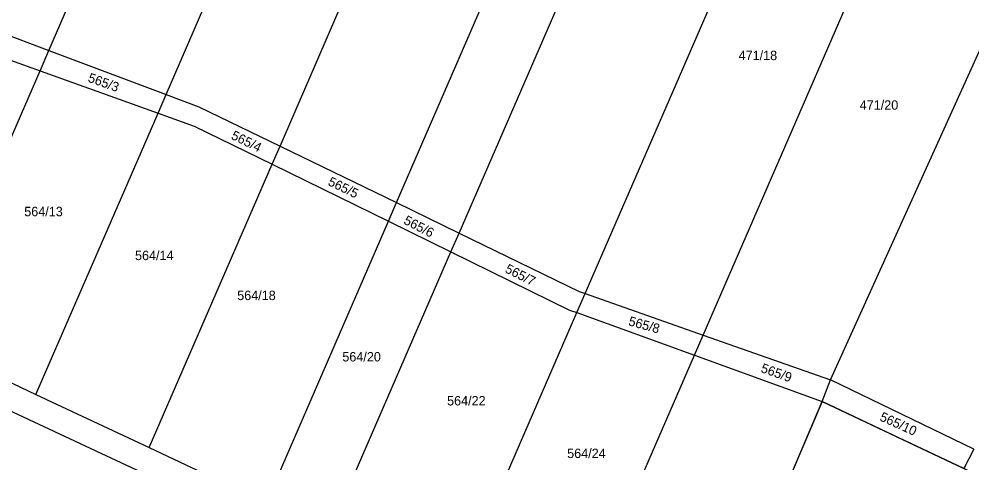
# Model space of a CAD drawing. Extents: x -634640 to -629202, y -1196156 to -1190068.
# Drawn here: x -631362 to -631190.1, y -1192486.6 to -1192406.4 of the extents above; entities that cross this region are included whole.
import ezdxf

# ---------------------------------------------------------------- set-up
doc = ezdxf.new("R2010")
doc.units = 0
for name, color, linetype in [('Obvod převzatý', 7, 'Continuous'), ('Vrstva 1', 7, 'Continuous'), ('Vrstva 2', 7, 'Continuous')]:
    doc.layers.add(name, color=color, linetype=linetype)

msp = doc.modelspace()

# ---------------------------------------------------------------- linework, layer by layer
at = {"layer": 'Obvod převzatý'}
for points in [[(-631217.09, -1192475.48), (-631240.35, -1192529.94), (-631242.28, -1192534.46), (-631252.45, -1192558.15), (-631260.56, -1192577.01)], [(-631187.8, -1192489.45), (-631189.665, -1192488.5), (-631191.53, -1192487.55), (-631204.31, -1192481.515), (-631217.09, -1192475.48)]]:
    msp.add_lwpolyline(points, dxfattribs=at)
at = {"layer": 'Vrstva 1'}
for p, q in [((-631356.64, -1192412.09), (-631313.3, -1192312.16)), ((-631335.48, -1192420.03), (-631292.66, -1192321.31)), ((-631314.93, -1192429.36), (-631272.03, -1192330.46)), ((-631293.92, -1192439.56), (-631250.69, -1192339.92)), ((-631282.62, -1192445.05), (-631239.22, -1192345)), ((-631259.87, -1192455.96), (-631216.17, -1192355.22)), ((-631238.57, -1192463.47), (-631195.58, -1192364.35)), ((-631215.63, -1192471.57), (-631171.87, -1192374.86)), ((-631366.8, -1192408.28), (-631356.64, -1192412.09)), ((-631369.06, -1192411.86), (-631358.23, -1192415.75)), ((-631358.23, -1192415.75), (-631356.64, -1192412.09)), ((-631356.64, -1192412.09), (-631335.48, -1192420.03)), ((-631379.4, -1192464.56), (-631358.23, -1192415.75)), ((-631358.23, -1192415.75), (-631336.95, -1192423.4)), ((-631336.95, -1192423.4), (-631335.48, -1192420.03)), ((-631335.48, -1192420.03), (-631329.59, -1192422.24)), ((-631329.59, -1192422.24), (-631314.93, -1192429.36)), ((-631358.97, -1192474.17), (-631336.95, -1192423.4)), ((-631336.95, -1192423.4), (-631330.42, -1192425.75)), ((-631330.42, -1192425.75), (-631316.35, -1192432.64)), ((-631316.35, -1192432.64), (-631314.93, -1192429.36)), ((-631314.93, -1192429.36), (-631293.92, -1192439.56)), ((-631338.53, -1192483.78), (-631316.35, -1192432.64)), ((-631316.35, -1192432.64), (-631295.38, -1192442.92)), ((-631295.38, -1192442.92), (-631293.92, -1192439.56)), ((-631293.92, -1192439.56), (-631282.62, -1192445.05)), ((-631317.41, -1192493.71), (-631295.38, -1192442.92)), ((-631295.38, -1192442.92), (-631284.09, -1192448.46)), ((-631284.09, -1192448.46), (-631282.62, -1192445.05)), ((-631282.62, -1192445.05), (-631260.96, -1192455.57)), ((-631425.54, -1192448.18), (-631337.99, -1192489.11)), ((-631306.04, -1192499.06), (-631284.09, -1192448.46)), ((-631284.09, -1192448.46), (-631262.7, -1192458.94)), ((-631261.37, -1192459.42), (-631259.87, -1192455.96)), ((-631260.96, -1192455.57), (-631259.87, -1192455.96)), ((-631259.87, -1192455.96), (-631238.57, -1192463.47)), ((-631283.22, -1192509.78), (-631261.37, -1192459.42)), ((-631262.7, -1192458.94), (-631261.37, -1192459.42)), ((-631261.37, -1192459.42), (-631240.16, -1192467.12)), ((-631240.16, -1192467.12), (-631238.57, -1192463.47)), ((-631238.57, -1192463.47), (-631215.63, -1192471.57)), ((-631379.4, -1192464.56), (-631358.97, -1192474.17)), ((-631262.82, -1192519.37), (-631240.16, -1192467.12)), ((-631240.16, -1192467.12), (-631217.09, -1192475.48)), ((-631217.09, -1192475.48), (-631215.63, -1192471.57)), ((-631189.75, -1192484.04), (-631215.63, -1192471.57)), ((-631358.97, -1192474.17), (-631338.53, -1192483.78)), ((-631240.35, -1192529.94), (-631217.09, -1192475.48)), ((-631217.09, -1192475.48), (-631191.53, -1192487.55)), ((-631338.53, -1192483.78), (-631317.41, -1192493.71)), ((-631189.75, -1192484.04), (-631191.53, -1192487.55))]:
    msp.add_line(p, q, dxfattribs=at)

# ---------------------------------------------------------------- texts
at = {"layer": 'Vrstva 2'}
for s, p in [('471/18', (-631232.183, -1192413.83)), ('471/20', (-631210.333, -1192422.78)), ('564/13', (-631361.093, -1192442.01)), ('564/14', (-631341.103, -1192449.94)), ('564/18', (-631322.663, -1192457.15)), ('564/20', (-631303.693, -1192468.23)), ('564/22', (-631284.793, -1192476.17)), ('564/24', (-631263.123, -1192485.67))]:
    msp.add_text(s, height=1.7, dxfattribs=at).set_placement(p)
for s, rotation, p in [('565/3', 340.39423, (-631349.726, -1192417.69)), ('565/4', 333.63333, (-631323.907, -1192427.975)), ('565/5', 334.09169, (-631306.426, -1192436.334)), ('565/6', 332.54471, (-631292.779, -1192443.289)), ('565/7', 333.11766, (-631274.478, -1192452.057)), ('565/8', 344.57682, (-631252.181, -1192461.683)), ('565/9', 340.68071, (-631228.306, -1192470.119)), ('565/10', 335.69597, (-631206.864, -1192478.828))]:
    msp.add_text(s, height=1.7, rotation=rotation, dxfattribs=at).set_placement(p)

doc.saveas('drawing.dxf')
